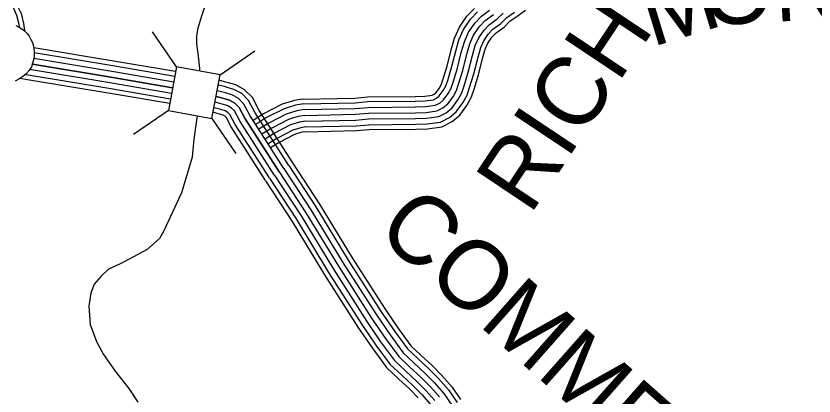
# Model space of a CAD drawing. Extents: x 1788175 to 1969470, y 584502 to 738744.
# Drawn here: x 1938010 to 1942296, y 655642 to 657681 of the extents above; entities that cross this region are included whole.
import ezdxf

# ---------------------------------------------------------------- set-up
doc = ezdxf.new("R2010")
doc.units = 0
for name, color, linetype in [('DESIGN - ROW - Right-of-Way and Easement Labels', 7, 'Continuous'), ('DESIGN - TRANSPORTATION - Text', 7, 'Continuous'), ('SURVEY - CONTOURS - Index with Text', 7, 'Continuous'), ('SURVEY - DRAINAGE - Storm Sewer', 7, 'Continuous'), ('SURVEY - TRANSPORTATION - Roads', 7, 'Continuous'), ('SURVEY - VEGETATION - Features with Text', 7, 'Continuous')]:
    doc.layers.add(name, color=color, linetype=linetype)

msp = doc.modelspace()

# ---------------------------------------------------------------- linework, layer by layer
at = {"layer": 'DESIGN - TRANSPORTATION - Text'}
for points in [[(1939032.4, 657756), (1939006.2, 657679.9), (1938986.1, 657615.8), (1938980, 657573.8), (1938980, 657531.7), (1938987.9, 657465.6), (1938995.8, 657399.5), (1938996.6, 657385.2)], [(1938982.8, 657146.1), (1938981.4, 657135.1), (1938965.2, 657021), (1938957, 656922.8), (1938899.3, 656732.5), (1938803, 656525.1), (1938780.8, 656488.1), (1938714.1, 656428.8), (1938591.4, 656362.6)], [(1938591.4, 656362.6), (1938565.6, 656350.4), (1938507.4, 656322.4), (1938467.3, 656284.4), (1938431.2, 656242.4), (1938413.1, 656194.4), (1938401, 656124.3), (1938408.8, 656026.1), (1938442.7, 655933.9), (1938480.7, 655865.8), (1938542.6, 655775.6), (1938616.6, 655683.3), (1938664.5, 655609.2)]]:
    msp.add_lwpolyline(points, dxfattribs=at)
at = {"layer": 'SURVEY - CONTOURS - Index with Text'}
for points in [[(1937979.7, 657792.4), (1938012.3, 657748.1), (1938037.6, 657694.7), (1938051, 657640.9), (1938055.5, 657602.6)], [(1937991, 657735.3), (1938014.2, 657686.3), (1938026.6, 657636.4), (1938028.5, 657620.9)]]:
    msp.add_lwpolyline(points, dxfattribs=at)
at = {"layer": 'SURVEY - DRAINAGE - Storm Sewer'}
for p, q in [((1938872.6, 657408.2), (1938744, 657595.3)), ((1939106.2, 657364.9), (1939293.4, 657493.6)), ((1938829.3, 657174.6), (1938642.1, 657045.9)), ((1939062.9, 657131.3), (1939191.6, 656944.1))]:
    msp.add_line(p, q, dxfattribs=at)
msp.add_lwpolyline([(1939106.2, 657364.9), (1938872.6, 657408.2), (1938829.3, 657174.6), (1939062.9, 657131.3)], close=True, dxfattribs=at)
at = {"layer": 'SURVEY - TRANSPORTATION - Roads'}
for points in [[(1939546.8, 657234.4), (1939829.6, 657240.6), (1939898.3, 657246.6), (1940153.1, 657248.6), (1940205.6, 657250.4), (1940245.1, 657255.9), (1940255.1, 657260.8), (1940265.4, 657269.6), (1940283.7, 657294.3), (1940295.7, 657317), (1940305, 657343.3), (1940325.9, 657411.5), (1940347.8, 657498.9), (1940365.8, 657561.9), (1940391.6, 657621.1), (1940432.2, 657679.4), (1940472.2, 657722.1)], [(1939556.1, 657209.9), (1939830.9, 657215.9), (1939899.5, 657221.9), (1940153.6, 657223.9), (1940207.7, 657225.8), (1940252.5, 657231.9), (1940268.8, 657240.1), (1940283.6, 657252.6), (1940304.7, 657281.1), (1940318.4, 657307.1), (1940328.5, 657335.6), (1940349.7, 657404.9), (1940371.7, 657492.5), (1940389.1, 657553.5), (1940413.3, 657609), (1940451.4, 657663.8), (1940488.6, 657703.4)], [(1939559, 657179), (1939832.6, 657184.9), (1939901, 657191), (1940154.2, 657192.9), (1940210.3, 657194.8), (1940261.8, 657201.9), (1940286, 657214), (1940306.4, 657231.3), (1940331, 657264.6), (1940346.9, 657294.6), (1940357.9, 657325.8), (1940379.6, 657396.6), (1940401.6, 657484.5), (1940418.4, 657543), (1940440.5, 657593.8), (1940475.6, 657644.3), (1940509.2, 657680.1), (1940553.7, 657712.4)], [(1939561.9, 657148), (1939834.3, 657154), (1939902.5, 657160), (1940154.9, 657161.9), (1940213, 657163.9), (1940271.1, 657171.9), (1940303.2, 657187.9), (1940329.2, 657210), (1940357.3, 657248), (1940375.3, 657282.1), (1940387.4, 657316.1), (1940409.5, 657388.3), (1940431.5, 657476.4), (1940447.6, 657532.5), (1940467.7, 657578.6), (1940499.7, 657624.7), (1940529.8, 657656.7), (1940573.9, 657688.8)], [(1939561.9, 657148), (1939834.3, 657154), (1939902.5, 657160), (1940154.9, 657161.9), (1940213, 657163.9), (1940271.1, 657171.9), (1940303.2, 657187.9), (1940329.2, 657210), (1940357.3, 657248), (1940375.3, 657282.1), (1940387.4, 657316.1), (1940409.5, 657388.3), (1940431.5, 657476.4), (1940447.6, 657532.5), (1940467.7, 657578.6), (1940499.7, 657624.7), (1940529.8, 657656.7), (1940573.9, 657688.8)], [(1939563.1, 657060.3), (1939839.2, 657066.3), (1939906.7, 657072.3), (1940156.7, 657074.2), (1940220.5, 657076.4), (1940297.4, 657087), (1940351.8, 657114.2), (1940393.7, 657149.6), (1940431.7, 657201.2), (1940455.9, 657246.7), (1940470.7, 657288.7), (1940494, 657364.7), (1940516.3, 657453.7), (1940530.3, 657502.8), (1940544.6, 657535.6), (1940568.1, 657569.3), (1940588.1, 657590.7), (1940631, 657621.9), (1940662.5, 657653.3), (1940702.2, 657680.9), (1940747.1, 657712.3)], [(1939564.8, 657117.1), (1939836, 657123), (1939903.9, 657129), (1940155.5, 657130.9), (1940215.6, 657133), (1940280.4, 657141.9), (1940320.3, 657161.9), (1940352, 657188.6), (1940383.6, 657231.5), (1940403.8, 657269.6), (1940416.8, 657306.4), (1940439.3, 657380), (1940461.5, 657468.4), (1940476.8, 657522), (1940494.9, 657563.4), (1940523.9, 657605.1), (1940550.4, 657633.4), (1940594.1, 657665.1), (1940625.9, 657697)], [(1939567.7, 657086.1), (1939837.7, 657092), (1939905.4, 657098), (1940156.2, 657099.9), (1940218.3, 657102), (1940289.7, 657111.9), (1940337.5, 657135.8), (1940374.8, 657167.3), (1940409.9, 657214.9), (1940432.3, 657257.1), (1940446.3, 657296.7), (1940469.2, 657371.6), (1940491.4, 657460.4), (1940506.1, 657511.5), (1940522, 657548.2), (1940548, 657585.6), (1940571, 657610), (1940614.3, 657641.5), (1940645.9, 657673.1), (1940687.5, 657702)], [(1938867.8, 657382.4), (1938544.9, 657437.1), (1938106.4, 657510.3)], [(1938863.1, 657357.1), (1938540.6, 657411.8), (1938108.9, 657483.8)], [(1938851.8, 657296.1), (1938530.3, 657350.6), (1938098.5, 657422.7)], [(1938098.5, 657422.7), (1938530.3, 657350.6), (1938851.8, 657296.1)], [(1938857.5, 657326.6), (1938535.4, 657381.2), (1938106.7, 657452.8)], [(1938846.2, 657265.6), (1938525.2, 657320.1), (1938084, 657393.7)], [(1938836, 657210.8), (1938515.9, 657265.1), (1938071.6, 657339.3), (1938031.9, 657345.7)], [(1938840.5, 657235.1), (1938520, 657289.5), (1938075.6, 657363.7), (1938059.8, 657366.2)], [(1939497.4, 656892.8), (1939317.1, 657174.4), (1939280.6, 657242.9), (1939238.1, 657285.5), (1939190.4, 657310.9), (1939152, 657322.4), (1939136.6, 657326.8), (1939105.1, 657335.2), (1939100.9, 657336.3)], [(1939475.7, 656878.9), (1939294.9, 657161.4), (1939259.7, 657227.5), (1939222.6, 657264.6), (1939180.5, 657287), (1939144.7, 657297.8), (1939129.7, 657302.1), (1939098.7, 657310.3), (1939096.2, 657311)], [(1939449.6, 656862.2), (1939268.1, 657145.7), (1939234.5, 657208.8), (1939203.9, 657239.4), (1939168.7, 657258.2), (1939136, 657268), (1939121.5, 657272.2), (1939090.9, 657280.3), (1939090.6, 657280.4)], [(1939397.4, 656828.8), (1939214.6, 657114.4), (1939184.1, 657171.5), (1939166.7, 657189), (1939145, 657200.6), (1939118.5, 657208.5), (1939104.9, 657212.4), (1939079.2, 657219.3)], [(1939423.5, 656845.5), (1939241.3, 657130.1), (1939209.3, 657190.2), (1939185.3, 657214.2), (1939156.8, 657229.4), (1939127.2, 657238.3), (1939113.2, 657242.3), (1939084.9, 657249.9)], [(1939084.9, 657249.9), (1939113.2, 657242.3), (1939127.2, 657238.3), (1939156.8, 657229.4), (1939185.3, 657214.2), (1939209.3, 657190.2), (1939241.3, 657130.1), (1939423.5, 656845.5)], [(1939546.8, 657234.4), (1939505.7, 657227.6), (1939505.7, 657227.6), (1939440.6, 657207.6), (1939340.2, 657156.3), (1939284, 657121)], [(1939556.1, 657209.9), (1939511.6, 657202.5), (1939511.6, 657202.5), (1939450.3, 657183.7), (1939352.9, 657133.9), (1939297.8, 657099.3)], [(1939371.3, 656812.1), (1939187.8, 657098.7), (1939158.9, 657152.9), (1939148, 657163.8), (1939133.1, 657171.8), (1939109.7, 657178.8), (1939096.7, 657182.5), (1939073.6, 657188.7)], [(1939559, 657179), (1939518.7, 657172.3), (1939518.7, 657172.3), (1939462, 657154.8), (1939368.2, 657106.9), (1939314.5, 657073.2)], [(1939350.4, 656798.7), (1939166.4, 657086.2), (1939138.9, 657138), (1939133.2, 657143.7), (1939123.6, 657148.8), (1939102.8, 657155.1), (1939090.1, 657158.7), (1939069, 657164.3)], [(1939561.9, 657148), (1939525.8, 657142), (1939499.8, 657134), (1939473.7, 657126), (1939383.6, 657079.9), (1939331.2, 657047.1)], [(1939561.9, 657148), (1939525.8, 657142), (1939499.8, 657134), (1939473.7, 657126), (1939383.6, 657079.9), (1939331.2, 657047.1)], [(1939564.8, 657117.1), (1939533, 657111.8), (1939533, 657111.8), (1939485.4, 657097.2), (1939398.9, 657052.9), (1939348, 657021)], [(1939567.7, 657086.1), (1939540.1, 657081.5), (1939540.1, 657081.5), (1939497.1, 657068.3), (1939414.2, 657026), (1939364.7, 656994.9)], [(1939563.1, 657060.3), (1939545.8, 657057.4), (1939545.8, 657057.4), (1939506.4, 657045.3), (1939426.4, 657004.4), (1939378, 656974.1)], [(1939475.4, 656879.4), (1939620, 656658.1), (1939794.3, 656371.3), (1939971.5, 656094.1), (1940044.5, 655987.6), (1940112.5, 655894.9), (1940166.3, 655844.7), (1940229.2, 655785.8), (1940279.2, 655735.7), (1940333.2, 655675.2), (1940378.8, 655607.7)], [(1939496.1, 656892.9), (1939640.9, 656671.3), (1939815.3, 656384.3), (1939992.1, 656107.8), (1940064.6, 656001.8), (1940131, 655911.4), (1940183.2, 655862.7), (1940246.4, 655803.6), (1940297.2, 655752.7), (1940352.8, 655690.4), (1940398.2, 655623.2)], [(1939397.5, 656828.5), (1939541.4, 656608.5), (1939715.4, 656322.1), (1939894, 656042.8), (1939968.6, 655933.8), (1940042.7, 655832.8), (1940102.8, 655776.7), (1940164.5, 655719), (1940211.6, 655671.9), (1940259.6, 655618)], [(1939423.5, 656845.5), (1939567.6, 656625), (1939741.7, 656338.5), (1939919.8, 656059.9), (1939993.9, 655951.7), (1940065.9, 655853.5), (1940124, 655799.4), (1940186.1, 655741.3), (1940234.1, 655693.2), (1940284.2, 655637)], [(1939423.5, 656845.5), (1939567.6, 656625), (1939741.7, 656338.5), (1939919.8, 656059.9), (1939993.9, 655951.7), (1940065.9, 655853.5), (1940124, 655799.4), (1940186.1, 655741.3), (1940234.1, 655693.2), (1940284.2, 655637)], [(1939449.4, 656862.5), (1939593.8, 656641.6), (1939768, 656354.9), (1939945.7, 656077), (1940019.2, 655969.6), (1940089.2, 655874.2), (1940145.2, 655822), (1940207.6, 655763.5), (1940256.7, 655714.4), (1940308.7, 655656.1), (1940354.5, 655588.3)], [(1939350.1, 656797.5), (1939493.4, 656578.3), (1939667.3, 656292.1), (1939846.7, 656011.5), (1939922.3, 655901), (1940000.1, 655795), (1940064.1, 655735.3), (1940125, 655678.2), (1940170.3, 655632.9)], [(1939371.6, 656811.6), (1939515.1, 656592), (1939689.1, 656305.7), (1939868.1, 656025.7), (1939943.3, 655915.8), (1940019.4, 655812.1), (1940081.7, 655754.1), (1940142.9, 655696.7), (1940189, 655650.6), (1940235.1, 655598.9)]]:
    msp.add_lwpolyline(points, dxfattribs=at)
at = {"layer": 'SURVEY - VEGETATION - Features with Text'}
msp.add_lwpolyline([(1938009.9, 657629.8), (1938027.5, 657621.5), (1938041.8, 657613), (1938057, 657601.4), (1938070.9, 657587.2), (1938081.6, 657572), (1938090.5, 657555.7), (1938099.4, 657539.4), (1938105.3, 657518.5), (1938108.9, 657491.2), (1938108.9, 657472), (1938106.4, 657450.6), (1938100.1, 657427.9), (1938093.8, 657408), (1938081.1, 657389.5), (1938065.6, 657370.9), (1938047.6, 657356.3), (1938025.6, 657341.4), (1938005.5, 657331.7)], dxfattribs=at)

# ---------------------------------------------------------------- texts
at = {"layer": 'DESIGN - ROW - Right-of-Way and Easement Labels'}
for s, rotation, p in [('OND', 3.1626, (1941702.2, 657628.7)), ('M', 17.0168, (1941423.4, 657513.1)), ('RICH', 56.2949, (1940770.3, 656607.8)), ('COMMERCE', 318.5224, (1939932.7, 656517.5))]:
    msp.add_text(s, height=370, rotation=rotation, dxfattribs=at).set_placement(p)

doc.saveas('drawing.dxf')
